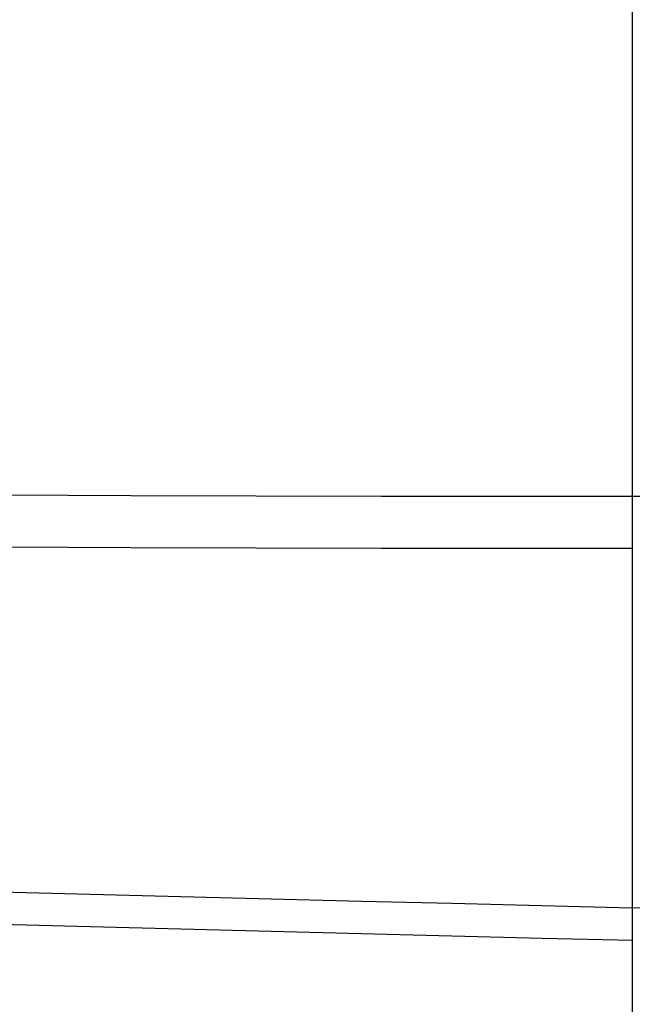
# Model space of a CAD drawing. Header units: millimetres. Extents: x -964 to -364, y -6 to 234.
# Tile 446 of 656: x -954.08076 to -954.07129, y -5.75238 to -5.73717. Entities that reach past the tile are written whole.
import ezdxf

# ---------------------------------------------------------------- set-up
doc = ezdxf.new("R2010")
doc.units = ezdxf.units.MM
doc.layers.add('Default', color=18, linetype='Continuous', true_color=0x000000)

msp = doc.modelspace()

# ---------------------------------------------------------------- linework, layer by layer
at = {"layer": 'Default', "extrusion": (-2.626305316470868e-06, -0.09550125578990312, -0.9954293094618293)}
msp.add_rational_spline([(-954.0712896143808, -5.751396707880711, 39.57128640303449), (-956.0712896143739, -5.751396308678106, 39.57129164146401), (-956.0712897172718, -3.760537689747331, 39.38028912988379), (-956.071289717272, -3.760537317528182, 39.38028909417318), (-956.0712897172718, -3.760536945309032, 39.38028905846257)], [1.000000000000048, 0.7071067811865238, 1, 0.9999999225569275, 0.999999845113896], degree=2, knots=[-2.592e-13, -2.592e-13, -2.592e-13, 3.14159265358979, 3.14159265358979, 3.141593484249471, 3.141593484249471, 3.141593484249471], dxfattribs=at)
msp.add_rational_spline([(-954.0712896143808, -5.751396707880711, 39.57128640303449), (-956.0712896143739, -5.751396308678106, 39.57129164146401), (-956.0712897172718, -3.760537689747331, 39.38028912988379), (-956.071289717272, -3.760537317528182, 39.38028909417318), (-956.0712897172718, -3.760536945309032, 39.38028905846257)], [1.000000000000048, 0.7071067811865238, 1, 0.9999999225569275, 0.999999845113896], degree=2, knots=[-2.592e-13, -2.592e-13, -2.592e-13, 3.14159265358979, 3.14159265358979, 3.141593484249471, 3.141593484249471, 3.141593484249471], dxfattribs=at)
at = {"layer": 'Default', "extrusion": (-4.336143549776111e-08, 0.1262696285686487, -0.9919959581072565)}
msp.add_rational_spline([(-954.0712909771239, -5.750894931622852, 8.42074684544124), (-956.0712909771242, -5.750895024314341, 8.42074692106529), (-956.0712910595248, -3.766903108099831, 8.67328617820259), (-956.0712910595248, -3.766903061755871, 8.67328618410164), (-956.0712910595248, -3.766903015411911, 8.67328619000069)], [1, 0.707106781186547, 1, 0.9999999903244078, 0.9999999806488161], degree=2, knots=[0, 0, 0, 3.14159265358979, 3.14159265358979, 3.141592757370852, 3.141592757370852, 3.141592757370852], dxfattribs=at)
msp.add_rational_spline([(-954.0712909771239, -5.750894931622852, 8.42074684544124), (-956.0712909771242, -5.750895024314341, 8.42074692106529), (-956.0712910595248, -3.766903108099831, 8.67328617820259), (-956.0712910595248, -3.766903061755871, 8.67328618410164), (-956.0712910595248, -3.766903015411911, 8.67328619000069)], [1, 0.707106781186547, 1, 0.9999999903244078, 0.9999999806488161], degree=2, knots=[0, 0, 0, 3.14159265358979, 3.14159265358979, 3.141592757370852, 3.141592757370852, 3.141592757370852], dxfattribs=at)
at = {"layer": 'Default', "extrusion": (-4.358532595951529e-08, 0.07598371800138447, -0.9971090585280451)}
msp.add_rational_spline([(-954.0712909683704, -5.773810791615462, 8.621010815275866), (-956.0712909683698, -5.773810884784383, 8.621010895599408), (-956.071291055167, -3.779592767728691, 8.77297833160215), (-956.0712910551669, -3.779592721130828, 8.772978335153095), (-956.071291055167, -3.779592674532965, 8.77297833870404)], [0.999999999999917, 0.7071067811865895, 1, 0.999999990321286, 0.9999999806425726], degree=2, knots=[4.46e-13, 4.46e-13, 4.46e-13, 3.14159265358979, 3.14159265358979, 3.141592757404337, 3.141592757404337, 3.141592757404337], dxfattribs=at)
msp.add_rational_spline([(-954.0712909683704, -5.773810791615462, 8.621010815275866), (-956.0712909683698, -5.773810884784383, 8.621010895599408), (-956.071291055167, -3.779592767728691, 8.77297833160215), (-956.0712910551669, -3.779592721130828, 8.772978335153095), (-956.071291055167, -3.779592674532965, 8.77297833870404)], [0.999999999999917, 0.7071067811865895, 1, 0.999999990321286, 0.9999999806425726], degree=2, knots=[4.46e-13, 4.46e-13, 4.46e-13, 3.14159265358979, 3.14159265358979, 3.141592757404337, 3.141592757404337, 3.141592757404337], dxfattribs=at)
at = {"layer": 'Default', "extrusion": (-4.336142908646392e-08, 0.1262696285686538, -0.9919959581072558)}
msp.add_rational_spline([(-954.0712909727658, -5.763584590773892, 8.52043899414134), (-956.0712909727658, -5.763584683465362, 8.520439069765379), (-956.071291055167, -3.779592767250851, 8.77297832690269), (-956.071291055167, -3.779592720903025, 8.772978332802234), (-956.0712910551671, -3.779592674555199, 8.772978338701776)], [1, 0.707106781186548, 1, 0.9999999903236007, 0.999999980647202], degree=2, knots=[0, 0, 0, 3.14159265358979, 3.14159265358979, 3.141592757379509, 3.141592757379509, 3.141592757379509], dxfattribs=at)
msp.add_rational_spline([(-954.0712909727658, -5.763584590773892, 8.52043899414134), (-956.0712909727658, -5.763584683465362, 8.520439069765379), (-956.071291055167, -3.779592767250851, 8.77297832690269), (-956.071291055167, -3.779592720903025, 8.772978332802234), (-956.0712910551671, -3.779592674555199, 8.772978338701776)], [1, 0.707106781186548, 1, 0.9999999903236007, 0.999999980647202], degree=2, knots=[0, 0, 0, 3.14159265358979, 3.14159265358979, 3.141592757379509, 3.141592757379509, 3.141592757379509], dxfattribs=at)
at = {"layer": 'Default', "extrusion": (2.520474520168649e-06, -0.03191858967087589, -0.9994904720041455)}
msp.add_rational_spline([(-954.0712902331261, -5.781485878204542, 39.21515610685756), (-956.0712902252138, -5.781486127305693, 39.21515107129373), (-956.071290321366, -3.782505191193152, 39.15131389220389), (-956.0712903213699, -3.7824244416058, 39.15131131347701), (-956.0712903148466, -3.78234369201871, 39.15130873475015)], [0.9999999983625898, 0.7071067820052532, 1, 0.9999832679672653, 0.9999665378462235], degree=2, knots=[8.7814869e-09, 8.7814869e-09, 8.7814869e-09, 3.14159265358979, 3.14159265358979, 3.141772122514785, 3.141772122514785, 3.141772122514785], dxfattribs=at)
msp.add_rational_spline([(-954.0712902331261, -5.781485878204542, 39.21515610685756), (-956.0712902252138, -5.781486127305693, 39.21515107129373), (-956.071290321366, -3.782505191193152, 39.15131389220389), (-956.0712903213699, -3.7824244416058, 39.15131131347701), (-956.0712903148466, -3.78234369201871, 39.15130873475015)], [0.9999999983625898, 0.7071067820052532, 1, 0.9999832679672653, 0.9999665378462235], degree=2, knots=[8.7814869e-09, 8.7814869e-09, 8.7814869e-09, 3.14159265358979, 3.14159265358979, 3.141772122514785, 3.141772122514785, 3.141772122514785], dxfattribs=at)
at = {"layer": 'Default', "extrusion": (-2.626305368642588e-06, -0.09550125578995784, -0.995429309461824)}
msp.add_rational_spline([(-954.0712902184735, -5.773363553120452, 39.34232143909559), (-956.0712902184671, -5.773363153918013, 39.34232667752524), (-956.0712903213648, -3.782504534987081, 39.15132416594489), (-956.071290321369, -3.782424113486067, 39.15131645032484), (-956.071290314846, -3.782343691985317, 39.15130873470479)], [1.000000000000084, 0.7071067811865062, 1, 0.9999832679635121, 0.9999665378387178], degree=2, knots=[-4.486e-13, -4.486e-13, -4.486e-13, 3.14159265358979, 3.14159265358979, 3.141772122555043, 3.141772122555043, 3.141772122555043], dxfattribs=at)
msp.add_rational_spline([(-954.0712902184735, -5.773363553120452, 39.34232143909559), (-956.0712902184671, -5.773363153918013, 39.34232667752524), (-956.0712903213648, -3.782504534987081, 39.15132416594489), (-956.071290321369, -3.782424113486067, 39.15131645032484), (-956.071290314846, -3.782343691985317, 39.15130873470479)], [1.000000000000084, 0.7071067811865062, 1, 0.9999832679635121, 0.9999665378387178], degree=2, knots=[-4.486e-13, -4.486e-13, -4.486e-13, 3.14159265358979, 3.14159265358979, 3.141772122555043, 3.141772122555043, 3.141772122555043], dxfattribs=at)
at = {"layer": 'Default', "extrusion": (-4.369694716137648e-08, 0.02531081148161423, -0.9996796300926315)}
msp.add_rational_spline([(-954.0712909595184, -5.786660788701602, 8.823517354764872), (-956.0712909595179, -5.786660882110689, 8.823517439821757), (-956.071291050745, -3.787301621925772, 8.87413906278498), (-956.0712910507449, -3.787301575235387, 8.87413906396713), (-956.071291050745, -3.787301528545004, 8.874139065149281)], [0.999999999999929, 0.7071067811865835, 1, 0.999999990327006, 0.9999999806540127], degree=2, knots=[3.811e-13, 3.811e-13, 3.811e-13, 3.14159265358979, 3.14159265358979, 3.141592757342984, 3.141592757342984, 3.141592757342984], dxfattribs=at)
msp.add_rational_spline([(-954.0712909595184, -5.786660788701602, 8.823517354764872), (-956.0712909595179, -5.786660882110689, 8.823517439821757), (-956.071291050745, -3.787301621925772, 8.87413906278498), (-956.0712910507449, -3.787301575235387, 8.87413906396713), (-956.071291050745, -3.787301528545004, 8.874139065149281)], [0.999999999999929, 0.7071067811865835, 1, 0.999999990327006, 0.9999999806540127], degree=2, knots=[3.811e-13, 3.811e-13, 3.811e-13, 3.14159265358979, 3.14159265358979, 3.141592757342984, 3.141592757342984, 3.141592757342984], dxfattribs=at)
at = {"layer": 'Default', "extrusion": (-4.358532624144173e-08, 0.07598371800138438, -0.997109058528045)}
msp.add_rational_spline([(-954.0712909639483, -5.781519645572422, 8.722171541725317), (-956.0712909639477, -5.781519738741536, 8.722171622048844), (-956.071291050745, -3.787301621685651, 8.8741390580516), (-956.0712910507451, -3.787301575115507, 8.874139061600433), (-956.0712910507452, -3.787301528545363, 8.874139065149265)], [0.9999999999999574, 0.7071067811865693, 1, 0.9999999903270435, 0.9999999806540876], degree=2, knots=[2.29e-13, 2.29e-13, 2.29e-13, 3.14159265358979, 3.14159265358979, 3.141592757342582, 3.141592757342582, 3.141592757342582], dxfattribs=at)
msp.add_rational_spline([(-954.0712909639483, -5.781519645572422, 8.722171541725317), (-956.0712909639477, -5.781519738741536, 8.722171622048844), (-956.071291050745, -3.787301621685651, 8.8741390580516), (-956.0712910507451, -3.787301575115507, 8.874139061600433), (-956.0712910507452, -3.787301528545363, 8.874139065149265)], [0.9999999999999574, 0.7071067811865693, 1, 0.9999999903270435, 0.9999999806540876], degree=2, knots=[2.29e-13, 2.29e-13, 2.29e-13, 3.14159265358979, 3.14159265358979, 3.141592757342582, 3.141592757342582, 3.141592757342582], dxfattribs=at)
at = {"layer": 'Default', "extrusion": (-4.371139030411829e-08, 1.192092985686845e-07, -0.999999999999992)}
msp.add_rational_spline([(-954.071290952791, -5.789896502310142, 8.976630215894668), (-956.0712909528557, -5.789896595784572, 8.976630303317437), (-956.0712910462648, -3.789896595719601, 8.97663054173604), (-956.0712910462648, -3.789896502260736, 8.97663054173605), (-956.0712910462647, -3.789896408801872, 8.97663054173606)], [1.000000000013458, 0.707106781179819, 1, 0.9999999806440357, 0.999999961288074], degree=2, knots=[-7.21774e-11, -7.21774e-11, -7.21774e-11, 3.14159265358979, 3.14159265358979, 3.141592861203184, 3.141592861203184, 3.141592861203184], dxfattribs=at)
msp.add_rational_spline([(-954.071290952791, -5.789896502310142, 8.976630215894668), (-956.0712909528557, -5.789896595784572, 8.976630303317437), (-956.0712910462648, -3.789896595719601, 8.97663054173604), (-956.0712910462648, -3.789896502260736, 8.97663054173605), (-956.0712910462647, -3.789896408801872, 8.97663054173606)], [1.000000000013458, 0.707106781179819, 1, 0.9999999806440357, 0.999999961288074], degree=2, knots=[-7.21774e-11, -7.21774e-11, -7.21774e-11, 3.14159265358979, 3.14159265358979, 3.141592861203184, 3.141592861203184, 3.141592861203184], dxfattribs=at)
at = {"layer": 'Default', "extrusion": (-2.635208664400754e-06, -0.1270107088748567, -0.9919013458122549)}
msp.add_open_spline([(-954.071289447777, -5.745338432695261, 39.63443305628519), (-954.2366553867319, -5.745392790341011, 39.63444045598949), (-954.488739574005, -5.714117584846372, 39.6304364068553), (-954.8140665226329, -5.609585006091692, 39.61705211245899), (-955.0552618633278, -5.495434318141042, 39.60243601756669), (-955.28289716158, -5.347457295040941, 39.58348850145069), (-955.4899724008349, -5.168416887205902, 39.56056333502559), (-955.6703796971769, -4.962913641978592, 39.5342495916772), (-955.8194844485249, -4.737009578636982, 39.50532348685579), (-955.9345039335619, -4.497651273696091, 39.47467450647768), (-956.0398340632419, -4.174796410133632, 39.43333395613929), (-956.071344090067, -3.924641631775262, 39.40130229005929), (-956.0712897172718, -3.760537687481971, 39.38028915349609)], degree=3, knots=[-3.151465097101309, -3.151465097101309, -3.151465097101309, -3.151465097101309, -2.653883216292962, -2.392889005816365, -2.124761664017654, -1.851654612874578, -1.575979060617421, -1.300285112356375, -1.027124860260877, -0.75891508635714, -0.4978173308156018, 0, 0, 0, 0], dxfattribs=at)
msp.add_open_spline([(-954.071289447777, -5.745338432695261, 39.63443305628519), (-954.2366553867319, -5.745392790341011, 39.63444045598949), (-954.488739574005, -5.714117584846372, 39.6304364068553), (-954.8140665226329, -5.609585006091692, 39.61705211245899), (-955.0552618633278, -5.495434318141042, 39.60243601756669), (-955.28289716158, -5.347457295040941, 39.58348850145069), (-955.4899724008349, -5.168416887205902, 39.56056333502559), (-955.6703796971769, -4.962913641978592, 39.5342495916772), (-955.8194844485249, -4.737009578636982, 39.50532348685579), (-955.9345039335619, -4.497651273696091, 39.47467450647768), (-956.0398340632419, -4.174796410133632, 39.43333395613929), (-956.071344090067, -3.924641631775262, 39.40130229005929), (-956.0712897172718, -3.760537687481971, 39.38028915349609)], degree=3, knots=[-3.151465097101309, -3.151465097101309, -3.151465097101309, -3.151465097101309, -2.653883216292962, -2.392889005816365, -2.124761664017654, -1.851654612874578, -1.575979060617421, -1.300285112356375, -1.027124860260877, -0.75891508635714, -0.4978173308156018, 0, 0, 0, 0], dxfattribs=at)
at = {"layer": 'Default', "extrusion": (-4.320958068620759e-08, 0.1512068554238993, -0.9885021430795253)}
msp.add_open_spline([(-954.0712909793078, -5.744534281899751, 8.37077648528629), (-954.23665594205, -5.744588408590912, 8.37076821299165), (-954.4887375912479, -5.713427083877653, 8.37553483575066), (-954.8140645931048, -5.609272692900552, 8.39146689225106), (-955.0552591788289, -5.495535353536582, 8.408864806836), (-955.282894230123, -5.348093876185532, 8.4314182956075), (-955.489969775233, -5.169700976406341, 8.45870628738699), (-955.6703778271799, -4.964940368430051, 8.49002763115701), (-955.8194835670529, -4.739852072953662, 8.5244584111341), (-955.9345040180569, -4.501357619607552, 8.56093987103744), (-956.039834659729, -4.179668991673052, 8.61014718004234), (-956.0713455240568, -3.930415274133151, 8.648274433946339), (-956.0712910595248, -3.766903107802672, 8.67328617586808)], degree=3, knots=[-3.151172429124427, -3.151172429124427, -3.151172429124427, -3.151172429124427, -2.653593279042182, -2.392604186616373, -2.124486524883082, -1.851395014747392, -1.575741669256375, -1.300076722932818, -1.026951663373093, -0.7587820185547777, -0.4977276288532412, 0, 0, 0, 0], dxfattribs=at)
msp.add_open_spline([(-954.0712909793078, -5.744534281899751, 8.37077648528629), (-954.23665594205, -5.744588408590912, 8.37076821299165), (-954.4887375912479, -5.713427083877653, 8.37553483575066), (-954.8140645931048, -5.609272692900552, 8.39146689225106), (-955.0552591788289, -5.495535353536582, 8.408864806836), (-955.282894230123, -5.348093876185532, 8.4314182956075), (-955.489969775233, -5.169700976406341, 8.45870628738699), (-955.6703778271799, -4.964940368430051, 8.49002763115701), (-955.8194835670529, -4.739852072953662, 8.5244584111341), (-955.9345040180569, -4.501357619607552, 8.56093987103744), (-956.039834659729, -4.179668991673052, 8.61014718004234), (-956.0713455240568, -3.930415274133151, 8.648274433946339), (-956.0712910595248, -3.766903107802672, 8.67328617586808)], degree=3, knots=[-3.151172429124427, -3.151172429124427, -3.151172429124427, -3.151172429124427, -2.653593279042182, -2.392604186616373, -2.124486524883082, -1.851395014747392, -1.575741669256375, -1.300076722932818, -1.026951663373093, -0.7587820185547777, -0.4977276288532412, 0, 0, 0, 0], dxfattribs=at)
at = {"layer": 'Default', "extrusion": (-4.32128450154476e-08, 0.1512068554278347, -0.9885021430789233)}
msp.add_open_spline([(-952.0712910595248, -3.766902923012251, 8.67328602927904), (-952.0712365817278, -3.930415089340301, 8.64827428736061), (-952.102747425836, -4.179668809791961, 8.61014703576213), (-952.208078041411, -4.501357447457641, 8.560939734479), (-952.3230984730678, -4.739851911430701, 8.52445828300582), (-952.47220419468, -4.964940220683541, 8.49002751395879), (-952.6526122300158, -5.169700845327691, 8.4587061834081), (-952.859687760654, -5.348093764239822, 8.43141820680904), (-953.0873227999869, -5.495535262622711, 8.40886473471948), (-953.3285173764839, -5.609272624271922, 8.39146683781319), (-953.6538443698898, -5.713427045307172, 8.37553480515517), (-953.9059260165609, -5.744588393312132, 8.370768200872), (-954.0712909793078, -5.744534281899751, 8.37077648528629)], degree=3, knots=[-3.151172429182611, -3.151172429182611, -3.151172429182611, -3.151172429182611, -2.653444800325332, -2.392390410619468, -2.124220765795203, -1.851095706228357, -1.57543075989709, -1.2997774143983, -1.026685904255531, -0.7585682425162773, -0.4975791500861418, 0, 0, 0, 0], dxfattribs=at)
msp.add_open_spline([(-952.0712910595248, -3.766902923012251, 8.67328602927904), (-952.0712365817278, -3.930415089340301, 8.64827428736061), (-952.102747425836, -4.179668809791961, 8.61014703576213), (-952.208078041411, -4.501357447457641, 8.560939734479), (-952.3230984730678, -4.739851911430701, 8.52445828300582), (-952.47220419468, -4.964940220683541, 8.49002751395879), (-952.6526122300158, -5.169700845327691, 8.4587061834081), (-952.859687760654, -5.348093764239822, 8.43141820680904), (-953.0873227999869, -5.495535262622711, 8.40886473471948), (-953.3285173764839, -5.609272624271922, 8.39146683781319), (-953.6538443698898, -5.713427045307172, 8.37553480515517), (-953.9059260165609, -5.744588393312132, 8.370768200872), (-954.0712909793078, -5.744534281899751, 8.37077648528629)], degree=3, knots=[-3.151172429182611, -3.151172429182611, -3.151172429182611, -3.151172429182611, -2.653444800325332, -2.392390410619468, -2.124220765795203, -1.851095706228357, -1.57543075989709, -1.2997774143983, -1.026685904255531, -0.7585682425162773, -0.4975791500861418, 0, 0, 0, 0], dxfattribs=at)
at = {"layer": 'Default', "extrusion": (-4.336142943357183e-08, 0.1262696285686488, -0.9919959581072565)}
msp.add_rational_spline([(-952.071291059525, -3.76690301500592, 8.673286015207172), (-952.0712910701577, -5.750894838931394, 8.420746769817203), (-954.0712909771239, -5.750894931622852, 8.42074684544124)], [0.9999999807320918, 0.7071067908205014, 1], degree=2, dxfattribs=at)
msp.add_rational_spline([(-952.071291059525, -3.76690301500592, 8.673286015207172), (-952.0712910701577, -5.750894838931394, 8.420746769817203), (-954.0712909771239, -5.750894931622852, 8.42074684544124)], [0.9999999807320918, 0.7071067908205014, 1], degree=2, dxfattribs=at)
at = {"layer": 'Default', "extrusion": (-4.3486833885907e-08, 0.1011589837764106, -0.9948702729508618)}
msp.add_open_spline([(-954.071290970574, -5.769968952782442, 8.57059564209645), (-954.2366559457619, -5.770023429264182, 8.57059011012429), (-954.4887376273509, -5.738661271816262, 8.57377904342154), (-954.814064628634, -5.633835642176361, 8.58443778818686), (-955.055259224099, -5.519365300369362, 8.59607720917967), (-955.282894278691, -5.370973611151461, 8.61116577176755), (-955.4899698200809, -5.191431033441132, 8.62942177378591), (-955.6703778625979, -4.985350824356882, 8.65037613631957), (-955.819483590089, -4.758811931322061, 8.67341074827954), (-955.9345040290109, -4.518780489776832, 8.69781728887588), (-956.0398346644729, -4.195018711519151, 8.73073757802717), (-956.0713455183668, -3.944158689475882, 8.756245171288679), (-956.071291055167, -3.779592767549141, 8.7729783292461)], degree=3, knots=[-3.151176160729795, -3.151176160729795, -3.151176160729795, -3.151176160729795, -2.653596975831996, -2.392607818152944, -2.124490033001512, -1.851398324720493, -1.575744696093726, -1.30007937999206, -1.026953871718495, -0.7587837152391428, -0.4977287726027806, 0, 0, 0, 0], dxfattribs=at)
msp.add_open_spline([(-954.071290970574, -5.769968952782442, 8.57059564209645), (-954.2366559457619, -5.770023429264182, 8.57059011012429), (-954.4887376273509, -5.738661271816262, 8.57377904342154), (-954.814064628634, -5.633835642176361, 8.58443778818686), (-955.055259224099, -5.519365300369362, 8.59607720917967), (-955.282894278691, -5.370973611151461, 8.61116577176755), (-955.4899698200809, -5.191431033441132, 8.62942177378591), (-955.6703778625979, -4.985350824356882, 8.65037613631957), (-955.819483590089, -4.758811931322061, 8.67341074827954), (-955.9345040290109, -4.518780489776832, 8.69781728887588), (-956.0398346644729, -4.195018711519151, 8.73073757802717), (-956.0713455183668, -3.944158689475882, 8.756245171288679), (-956.071291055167, -3.779592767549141, 8.7729783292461)], degree=3, knots=[-3.151176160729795, -3.151176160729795, -3.151176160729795, -3.151176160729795, -2.653596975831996, -2.392607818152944, -2.124490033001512, -1.851398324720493, -1.575744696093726, -1.30007937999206, -1.026953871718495, -0.7587837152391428, -0.4977287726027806, 0, 0, 0, 0], dxfattribs=at)
at = {"layer": 'Default', "extrusion": (-4.336143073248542e-08, 0.1262696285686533, -0.9919959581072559)}
msp.add_rational_spline([(-952.071291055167, -3.77959267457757, 8.77297816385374), (-952.0712910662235, -5.763584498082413, 8.520438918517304), (-954.0712909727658, -5.763584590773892, 8.52043899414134)], [0.9999999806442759, 0.7071067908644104, 1], degree=2, dxfattribs=at)
msp.add_rational_spline([(-952.071291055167, -3.77959267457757, 8.77297816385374), (-952.0712910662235, -5.763584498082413, 8.520438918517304), (-954.0712909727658, -5.763584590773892, 8.52043899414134)], [0.9999999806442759, 0.7071067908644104, 1], degree=2, dxfattribs=at)
at = {"layer": 'Default', "extrusion": (-4.348672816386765e-08, 0.1011589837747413, -0.9948702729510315)}
msp.add_open_spline([(-952.071291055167, -3.779592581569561, 8.77297817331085), (-952.0712365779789, -3.944158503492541, 8.75624501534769), (-952.102747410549, -4.195018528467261, 8.73073742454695), (-952.2080780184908, -4.518780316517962, 8.6978171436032), (-952.32309843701, -4.758811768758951, 8.67341061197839), (-952.4722041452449, -4.985350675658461, 8.65037601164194), (-952.6526121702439, -5.191430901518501, 8.62942166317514), (-952.859687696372, -5.370973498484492, 8.61116567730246), (-953.0873227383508, -5.519365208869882, 8.5960771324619), (-953.3285173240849, -5.633835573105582, 8.5844377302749), (-953.6538443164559, -5.738661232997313, 8.57377901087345), (-953.9059259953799, -5.770023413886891, 8.5705900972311), (-954.071290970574, -5.769968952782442, 8.57059564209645)], degree=3, knots=[-3.151176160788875, -3.151176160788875, -3.151176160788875, -3.151176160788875, -2.653447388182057, -2.392392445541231, -2.124222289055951, -1.851096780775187, -1.57543146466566, -1.299777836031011, -1.026686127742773, -0.7585683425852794, -0.4975791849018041, 0, 0, 0, 0], dxfattribs=at)
msp.add_open_spline([(-952.071291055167, -3.779592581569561, 8.77297817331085), (-952.0712365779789, -3.944158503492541, 8.75624501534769), (-952.102747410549, -4.195018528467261, 8.73073742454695), (-952.2080780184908, -4.518780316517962, 8.6978171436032), (-952.32309843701, -4.758811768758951, 8.67341061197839), (-952.4722041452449, -4.985350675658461, 8.65037601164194), (-952.6526121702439, -5.191430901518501, 8.62942166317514), (-952.859687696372, -5.370973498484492, 8.61116567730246), (-953.0873227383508, -5.519365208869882, 8.5960771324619), (-953.3285173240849, -5.633835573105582, 8.5844377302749), (-953.6538443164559, -5.738661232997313, 8.57377901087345), (-953.9059259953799, -5.770023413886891, 8.5705900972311), (-954.071290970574, -5.769968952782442, 8.57059564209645)], degree=3, knots=[-3.151176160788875, -3.151176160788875, -3.151176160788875, -3.151176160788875, -2.653447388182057, -2.392392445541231, -2.124222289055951, -1.851096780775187, -1.57543146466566, -1.299777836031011, -1.026686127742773, -0.7585683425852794, -0.4975791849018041, 0, 0, 0, 0], dxfattribs=at)
at = {"layer": 'Default', "extrusion": (-4.358532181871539e-08, 0.07598371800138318, -0.9971090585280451)}
msp.add_rational_spline([(-952.0712910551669, -3.779592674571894, 8.77297816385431), (-952.071291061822, -5.773810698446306, 8.621010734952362), (-954.0712909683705, -5.77381079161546, 8.621010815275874)], [0.9999999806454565, 0.7071067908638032, 1.000000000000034], degree=2, dxfattribs=at)
msp.add_rational_spline([(-952.0712910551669, -3.779592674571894, 8.77297816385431), (-952.071291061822, -5.773810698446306, 8.621010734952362), (-954.0712909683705, -5.77381079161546, 8.621010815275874)], [0.9999999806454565, 0.7071067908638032, 1.000000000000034], degree=2, dxfattribs=at)
at = {"layer": 'Default', "extrusion": (-5.294193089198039e-08, -0.06374227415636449, -0.9979663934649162)}
msp.add_open_spline([(-954.071290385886, -5.779451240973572, 39.27886821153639), (-954.2366563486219, -5.779505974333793, 39.27887171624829), (-954.4887405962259, -5.748039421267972, 39.27686189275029), (-954.8140675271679, -5.642867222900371, 39.27014433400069), (-955.0552628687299, -5.528018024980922, 39.26280867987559), (-955.2828981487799, -5.379135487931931, 39.2532992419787), (-955.4899733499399, -5.198999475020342, 39.2417935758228), (-955.6703805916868, -4.992238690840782, 39.22858732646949), (-955.8194852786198, -4.764952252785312, 39.21407005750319), (-955.9345046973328, -4.524129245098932, 39.1986881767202), (-956.0398347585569, -4.199298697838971, 39.17794055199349), (-956.0713447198, -3.947613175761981, 39.16186485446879), (-956.0712903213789, -3.782505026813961, 39.15131903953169)], degree=3, knots=[-3.151472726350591, -3.151472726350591, -3.151472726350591, -3.151472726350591, -2.653890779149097, -2.392896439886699, -2.124768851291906, -1.851661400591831, -1.575985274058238, -1.300290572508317, -1.027129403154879, -0.7589185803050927, -0.4978196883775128, 0, 0, 0, 0], dxfattribs=at)
msp.add_open_spline([(-954.071290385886, -5.779451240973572, 39.27886821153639), (-954.2366563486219, -5.779505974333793, 39.27887171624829), (-954.4887405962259, -5.748039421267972, 39.27686189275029), (-954.8140675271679, -5.642867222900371, 39.27014433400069), (-955.0552628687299, -5.528018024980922, 39.26280867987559), (-955.2828981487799, -5.379135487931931, 39.2532992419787), (-955.4899733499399, -5.198999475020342, 39.2417935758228), (-955.6703805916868, -4.992238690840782, 39.22858732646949), (-955.8194852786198, -4.764952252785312, 39.21407005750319), (-955.9345046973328, -4.524129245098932, 39.1986881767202), (-956.0398347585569, -4.199298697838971, 39.17794055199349), (-956.0713447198, -3.947613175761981, 39.16186485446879), (-956.0712903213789, -3.782505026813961, 39.15131903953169)], degree=3, knots=[-3.151472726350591, -3.151472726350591, -3.151472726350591, -3.151472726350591, -2.653890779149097, -2.392896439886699, -2.124768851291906, -1.851661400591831, -1.575985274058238, -1.300290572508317, -1.027129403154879, -0.7589185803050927, -0.4978196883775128, 0, 0, 0, 0], dxfattribs=at)
at = {"layer": 'Default', "extrusion": (-4.365481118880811e-08, 0.0506635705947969, -0.9987157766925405)}
msp.add_open_spline([(-954.0712909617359, -5.785376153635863, 8.77277921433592), (-954.236655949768, -5.785430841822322, 8.7727764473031), (-954.4887376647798, -5.753947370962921, 8.77437357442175), (-954.8140646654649, -5.648716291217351, 8.77971182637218), (-955.055259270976, -5.533803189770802, 8.7855412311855), (-955.282894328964, -5.384837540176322, 8.79309807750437), (-955.4899698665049, -5.204600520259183, 8.80224127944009), (-955.670377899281, -4.997723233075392, 8.81273590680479), (-955.819483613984, -4.770308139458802, 8.82427238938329), (-955.934504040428, -4.529348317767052, 8.8364959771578), (-956.0398346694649, -4.204334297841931, 8.8529835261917), (-956.0713455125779, -3.952504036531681, 8.86575855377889), (-956.071291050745, -3.787301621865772, 8.87413906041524)], degree=3, knots=[0, 0, 0, 0, 0.4975792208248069, 0.7585684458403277, 1.026686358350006, 1.299778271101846, 1.575432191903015, 1.851097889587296, 2.124223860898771, 2.392394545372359, 2.6534500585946, 3.151180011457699, 3.151180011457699, 3.151180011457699, 3.151180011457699], dxfattribs=at)
msp.add_open_spline([(-954.0712909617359, -5.785376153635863, 8.77277921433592), (-954.236655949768, -5.785430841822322, 8.7727764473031), (-954.4887376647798, -5.753947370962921, 8.77437357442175), (-954.8140646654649, -5.648716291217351, 8.77971182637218), (-955.055259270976, -5.533803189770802, 8.7855412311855), (-955.282894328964, -5.384837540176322, 8.79309807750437), (-955.4899698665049, -5.204600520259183, 8.80224127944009), (-955.670377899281, -4.997723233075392, 8.81273590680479), (-955.819483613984, -4.770308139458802, 8.82427238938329), (-955.934504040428, -4.529348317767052, 8.8364959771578), (-956.0398346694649, -4.204334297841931, 8.8529835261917), (-956.0713455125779, -3.952504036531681, 8.86575855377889), (-956.071291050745, -3.787301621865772, 8.87413906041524)], degree=3, knots=[0, 0, 0, 0, 0.4975792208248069, 0.7585684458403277, 1.026686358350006, 1.299778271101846, 1.575432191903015, 1.851097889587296, 2.124223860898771, 2.392394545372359, 2.6534500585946, 3.151180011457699, 3.151180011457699, 3.151180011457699, 3.151180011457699], dxfattribs=at)
at = {"layer": 'Default'}
for points, knots in [([(-954.071290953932, -5.789896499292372, 8.95131546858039), (-954.2366546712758, -5.789951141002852, 8.9513147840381), (-954.4887330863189, -5.758438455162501, 8.95171366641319), (-954.8140601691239, -5.653106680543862, 8.95304691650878), (-955.055253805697, -5.538084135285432, 8.95450282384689), (-955.282888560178, -5.388976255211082, 8.95639016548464), (-955.4899645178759, -5.208566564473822, 8.95867370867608), (-955.670373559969, -5.001490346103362, 8.96129478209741), (-955.819480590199, -4.773855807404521, 8.96417607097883), (-955.934502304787, -4.532662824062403, 8.96722897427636), (-956.0398336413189, -4.207335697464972, 8.97134680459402), (-956.0713456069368, -3.955259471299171, 8.97453745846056), (-956.0712910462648, -3.789896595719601, 8.97663053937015)], [-3.150799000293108, -3.150799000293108, -3.150799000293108, -3.150799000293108, -2.653223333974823, -2.392240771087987, -2.124135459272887, -1.851063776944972, -1.575438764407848, -1.299810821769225, -1.026730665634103, -0.758612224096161, -0.4976131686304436, 0, 0, 0, 0]), ([(-954.071290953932, -5.789896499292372, 8.95131546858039), (-954.2366546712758, -5.789951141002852, 8.9513147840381), (-954.4887330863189, -5.758438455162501, 8.95171366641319), (-954.8140601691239, -5.653106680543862, 8.95304691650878), (-955.055253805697, -5.538084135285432, 8.95450282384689), (-955.282888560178, -5.388976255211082, 8.95639016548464), (-955.4899645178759, -5.208566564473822, 8.95867370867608), (-955.670373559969, -5.001490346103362, 8.96129478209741), (-955.819480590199, -4.773855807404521, 8.96417607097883), (-955.934502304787, -4.532662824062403, 8.96722897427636), (-956.0398336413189, -4.207335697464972, 8.97134680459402), (-956.0713456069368, -3.955259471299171, 8.97453745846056), (-956.0712910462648, -3.789896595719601, 8.97663053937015)], [-3.150799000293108, -3.150799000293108, -3.150799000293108, -3.150799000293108, -2.653223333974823, -2.392240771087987, -2.124135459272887, -1.851063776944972, -1.575438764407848, -1.299810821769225, -1.026730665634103, -0.758612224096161, -0.4976131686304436, 0, 0, 0, 0]), ([(-954.0712909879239, -5.709283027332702, 8.17366749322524), (-954.0712909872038, -5.712228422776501, 8.19013680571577), (-954.071290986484, -5.715173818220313, 8.2066061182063), (-954.071290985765, -5.718119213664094, 8.22307543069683), (-954.0712909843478, -5.723915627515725, 8.25548634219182), (-954.0712909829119, -5.729792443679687, 8.28834682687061), (-954.0712909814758, -5.735666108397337, 8.321189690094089), (-954.071290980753, -5.738622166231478, 8.337718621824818), (-954.0712909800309, -5.741578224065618, 8.354247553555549), (-954.0712909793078, -5.744534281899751, 8.37077648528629)], [25.60044996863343, 25.60044996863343, 25.60044996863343, 25.60044996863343, 25.65070279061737, 25.65070279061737, 25.65070279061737, 25.75049482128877, 25.75049482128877, 25.75049482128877, 25.80092955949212, 25.80092955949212, 25.80092955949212, 25.80092955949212]), ([(-954.0712909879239, -5.709283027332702, 8.17366749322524), (-954.0712909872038, -5.712228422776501, 8.19013680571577), (-954.071290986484, -5.715173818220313, 8.2066061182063), (-954.071290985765, -5.718119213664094, 8.22307543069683), (-954.0712909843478, -5.723915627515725, 8.25548634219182), (-954.0712909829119, -5.729792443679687, 8.28834682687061), (-954.0712909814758, -5.735666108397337, 8.321189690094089), (-954.071290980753, -5.738622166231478, 8.337718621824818), (-954.0712909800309, -5.741578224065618, 8.354247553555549), (-954.0712909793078, -5.744534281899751, 8.37077648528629)], [25.60044996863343, 25.60044996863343, 25.60044996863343, 25.60044996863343, 25.65070279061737, 25.65070279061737, 25.65070279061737, 25.75049482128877, 25.75049482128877, 25.75049482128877, 25.80092955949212, 25.80092955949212, 25.80092955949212, 25.80092955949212]), ([(-954.0712909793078, -5.744534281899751, 8.37077648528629), (-954.07129097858, -5.746654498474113, 8.3874332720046), (-954.071290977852, -5.748774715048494, 8.404090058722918), (-954.0712909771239, -5.750894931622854, 8.42074684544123), (-954.0712909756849, -5.755086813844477, 8.45367899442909), (-954.0712909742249, -5.759336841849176, 8.48706794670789), (-954.0712909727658, -5.76358459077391, 8.520438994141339), (-954.071290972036, -5.76571271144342, 8.53715787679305), (-954.071290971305, -5.767840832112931, 8.55387675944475), (-954.071290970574, -5.769968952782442, 8.57059564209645)], [25.69993759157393, 25.69993759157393, 25.69993759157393, 25.69993759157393, 25.75037218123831, 25.75037218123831, 25.75037218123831, 25.85099047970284, 25.85099047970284, 25.85099047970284, 25.90161308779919, 25.90161308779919, 25.90161308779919, 25.90161308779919]), ([(-954.0712909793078, -5.744534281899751, 8.37077648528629), (-954.07129097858, -5.746654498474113, 8.3874332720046), (-954.071290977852, -5.748774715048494, 8.404090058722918), (-954.0712909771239, -5.750894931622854, 8.42074684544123), (-954.0712909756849, -5.755086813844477, 8.45367899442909), (-954.0712909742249, -5.759336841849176, 8.48706794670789), (-954.0712909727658, -5.76358459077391, 8.520438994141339), (-954.071290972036, -5.76571271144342, 8.53715787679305), (-954.071290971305, -5.767840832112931, 8.55387675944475), (-954.071290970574, -5.769968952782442, 8.57059564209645)], [25.69993759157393, 25.69993759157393, 25.69993759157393, 25.69993759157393, 25.75037218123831, 25.75037218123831, 25.75037218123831, 25.85099047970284, 25.85099047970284, 25.85099047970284, 25.90161308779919, 25.90161308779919, 25.90161308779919, 25.90161308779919])]:
    msp.add_open_spline(points, degree=3, knots=knots, dxfattribs=at)
at = {"layer": 'Default', "extrusion": (-4.296116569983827e-08, -0.0159612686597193, -0.9998726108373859)}
msp.add_open_spline([(-954.071289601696, -5.789900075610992, 38.9516761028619), (-954.2366535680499, -5.789954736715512, 38.95167698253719), (-954.4887326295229, -5.758441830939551, 38.95117394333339), (-954.8140596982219, -5.653109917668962, 38.9494925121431), (-955.0552535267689, -5.538087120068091, 38.94765637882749), (-955.2828883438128, -5.388978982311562, 38.94527613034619), (-955.4899642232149, -5.208569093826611, 38.94239620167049), (-955.670373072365, -5.001492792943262, 38.93909058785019), (-955.8194798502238, -4.773858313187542, 38.93545679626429), (-955.934501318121, -4.532665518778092, 38.93160656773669), (-956.0398325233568, -4.207338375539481, 38.92641327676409), (-956.0713442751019, -3.955262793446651, 38.92238931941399), (-956.0712897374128, -3.789900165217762, 38.91974958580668)], degree=3, knots=[0, 0, 0, 0, 0.4975763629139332, 0.7585602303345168, 1.026668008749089, 1.299743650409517, 1.575374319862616, 1.851009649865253, 2.12409876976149, 2.392227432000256, 2.653237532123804, 3.150873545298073, 3.150873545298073, 3.150873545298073, 3.150873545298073], dxfattribs=at)
msp.add_open_spline([(-954.071289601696, -5.789900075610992, 38.9516761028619), (-954.2366535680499, -5.789954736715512, 38.95167698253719), (-954.4887326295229, -5.758441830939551, 38.95117394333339), (-954.8140596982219, -5.653109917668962, 38.9494925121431), (-955.0552535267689, -5.538087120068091, 38.94765637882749), (-955.2828883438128, -5.388978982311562, 38.94527613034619), (-955.4899642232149, -5.208569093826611, 38.94239620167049), (-955.670373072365, -5.001492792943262, 38.93909058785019), (-955.8194798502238, -4.773858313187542, 38.93545679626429), (-955.934501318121, -4.532665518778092, 38.93160656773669), (-956.0398325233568, -4.207338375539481, 38.92641327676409), (-956.0713442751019, -3.955262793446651, 38.92238931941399), (-956.0712897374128, -3.789900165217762, 38.91974958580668)], degree=3, knots=[0, 0, 0, 0, 0.4975763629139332, 0.7585602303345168, 1.026668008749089, 1.299743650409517, 1.575374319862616, 1.851009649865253, 2.12409876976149, 2.392227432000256, 2.653237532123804, 3.150873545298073, 3.150873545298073, 3.150873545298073, 3.150873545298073], dxfattribs=at)
at = {"layer": 'Default', "extrusion": (-4.36969492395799e-08, 0.02531081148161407, -0.9996796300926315)}
msp.add_rational_spline([(-954.0712909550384, -5.78925576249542, 8.926008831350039), (-956.0712909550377, -5.789255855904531, 8.926008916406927), (-956.0712910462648, -3.789896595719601, 8.97663053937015)], [0.9999999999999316, 0.7071067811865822, 1], degree=2, dxfattribs=at)
msp.add_rational_spline([(-954.0712909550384, -5.78925576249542, 8.926008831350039), (-956.0712909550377, -5.789255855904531, 8.926008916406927), (-956.0712910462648, -3.789896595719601, 8.97663053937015)], [0.9999999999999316, 0.7071067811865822, 1], degree=2, dxfattribs=at)
at = {"layer": 'Default', "extrusion": (-4.371140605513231e-08, 1.19209299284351e-07, -0.999999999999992)}
msp.add_rational_spline([(-954.0712896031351, -5.789900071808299, 38.91974925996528), (-956.0712896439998, -5.789900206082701, 38.91974934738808), (-956.0712897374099, -3.789900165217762, 38.91974958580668)], [1.000000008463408, 0.7071067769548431, 1], degree=2, dxfattribs=at)
msp.add_rational_spline([(-954.0712896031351, -5.789900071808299, 38.91974925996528), (-956.0712896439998, -5.789900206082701, 38.91974934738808), (-956.0712897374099, -3.789900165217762, 38.91974958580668)], [1.000000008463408, 0.7071067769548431, 1], degree=2, dxfattribs=at)
at = {"layer": 'Default', "extrusion": (2.520474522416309e-06, -0.03191858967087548, -0.9994904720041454)}
msp.add_rational_spline([(-954.0712896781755, -5.788881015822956, 38.98358667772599), (-956.0709685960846, -5.788881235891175, 38.98358164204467), (-956.0712897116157, -3.790221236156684, 38.91975471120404)], [0.999999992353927, 0.707140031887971, 0.9999335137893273], degree=2, dxfattribs=at)
msp.add_rational_spline([(-954.0712896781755, -5.788881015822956, 38.98358667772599), (-956.0709685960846, -5.788881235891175, 38.98358164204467), (-956.0712897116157, -3.790221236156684, 38.91975471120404)], [0.999999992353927, 0.707140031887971, 0.9999335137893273], degree=2, dxfattribs=at)

doc.saveas('drawing.dxf')
